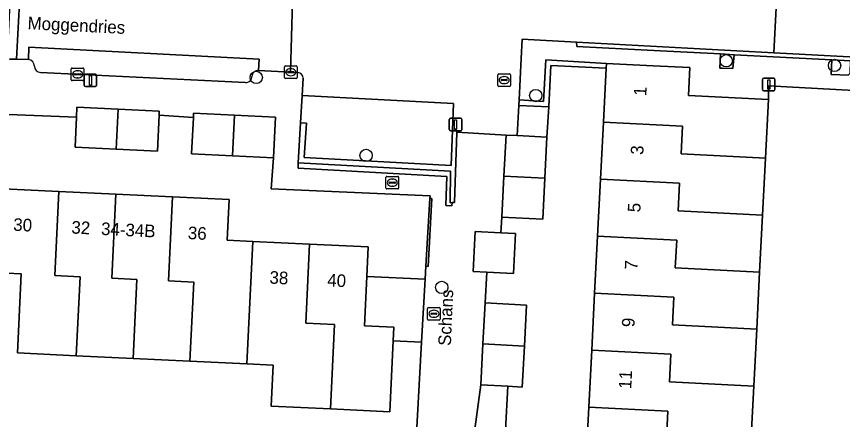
# Model space of a CAD drawing. Extents: x 162989 to 165008, y 383432 to 384338.
# Drawn here: x 164523.7 to 164589.1, y 383571 to 383603 of the extents above; entities that cross this region are included whole.
import ezdxf

# ---------------------------------------------------------------- set-up
doc = ezdxf.new("R2010")
doc.units = 0
for name, color, linetype in [('IMGEO_Boom', 7, 'Continuous'), ('IMGEO_Erf', 7, 'Continuous'), ('IMGEO_Groenvoorziening', 7, 'Continuous'), ('IMGEO_Haag', 7, 'Continuous'), ('IMGEO_Kolk', 7, 'Continuous'), ('IMGEO_Lichtmast', 7, 'Continuous'), ('IMGEO_Muur', 7, 'Continuous'), ('IMGEO_Openbare_ruimte_label', 7, 'Continuous'), ('IMGEO_Pand', 7, 'Continuous'), ('IMGEO_Pand_nummerreeks', 7, 'Continuous'), ('IMGEO_Parkeervlak_open', 7, 'Continuous'), ('IMGEO_Rijbaan_lokaal_open', 7, 'Continuous'), ('IMGEO_Voetpad_open', 7, 'Continuous')]:
    doc.layers.add(name, color=color, linetype=linetype)

msp = doc.modelspace()

# ---------------------------------------------------------------- linework, layer by layer
at = {"layer": 'IMGEO_Boom'}
for centre in [(164579.86, 383599.466), (164588.435, 383599.099), (164542.637, 383598.142), (164564.769, 383596.71), (164551.33, 383591.959), (164557.324, 383581.501)]:
    msp.add_circle(centre, 0.489, dxfattribs=at)
at = {"layer": 'IMGEO_Erf'}
for points in [[(164568.743, 383567.498), (164568.974, 383572.014), (164569.205, 383576.53), (164569.436, 383581.045), (164569.668, 383585.561), (164569.899, 383590.078), (164570.13, 383594.594), (164570.349, 383598.879), (164565.965, 383599.104), (164565.796, 383595.808), (164565.653, 383593.412), (164565.487, 383590.158), (164565.32, 383586.903), (164562.085, 383587.069), (164562.014, 383585.822), (164563.178, 383585.762), (164563.016, 383582.602), (164560.885, 383582.711), (164560.758, 383580.268), (164564.033, 383580.1), (164563.867, 383576.85), (164563.7, 383573.599), (164562.554, 383573.657), (164562.007, 383563.198)], [(164592.412, 383596.975), (164583.19, 383597.473), (164583.198, 383596.386), (164582.96, 383591.742), (164582.729, 383587.226), (164582.498, 383582.71), (164582.267, 383578.194), (164582.036, 383573.678), (164581.805, 383569.163)], [(164522.049, 383589.34), (164527.005, 383589.104), (164531.508, 383588.889), (164536.011, 383588.674), (164540.488, 383588.461), (164540.335, 383585.247), (164542.356, 383585.151), (164546.859, 383584.936), (164551.509, 383584.714), (164551.397, 383582.369), (164556.018, 383582.149), (164556.077, 383583.176), (164556.385, 383588.543), (164556.397, 383588.748), (164543.816, 383589.324), (164543.994, 383591.77), (164540.758, 383591.924), (164537.52, 383592.078), (164537.658, 383594.958), (164534.942, 383595.154), (164534.806, 383592.309), (164531.545, 383592.465), (164528.284, 383592.62), (164528.397, 383594.983), (164522.337, 383595.229)]]:
    msp.add_lwpolyline(points, dxfattribs=at)
msp.add_lwpolyline([(164543.967, 383575.337), (164541.891, 383575.436), (164537.389, 383575.651), (164532.886, 383575.865), (164528.383, 383576.08), (164523.729, 383576.302), (164524.028, 383582.568), (164521.732, 383582.678), (164521.067, 383567.706), (164527.35, 383567.406), (164527.37, 383568.956), (164531.565, 383568.745), (164541.293, 383568.253), (164541.246, 383566.954), (164541.116, 383563.313), (164552.084, 383562.789), (164552.48, 383562.77), (164552.78, 383569.064), (164555.261, 383568.946), (164555.732, 383577.167), (164553.477, 383577.274), (164553.209, 383571.637), (164548.51, 383571.861), (164543.812, 383572.085)], close=True, dxfattribs=at)
at = {"layer": 'IMGEO_Groenvoorziening'}
for points in [[(164580.481, 383599.946), (164579.395, 383600.003), (164579.356, 383598.874), (164579.56, 383598.868), (164580.391, 383598.845)], [(164589.705, 383599.463), (164588.221, 383599.541), (164588.166, 383598.387), (164589.504, 383598.337), (164589.667, 383598.492)], [(164545.958, 383591.369), (164545.947, 383590.963), (164557.729, 383590.289), (164557.644, 383588.002), (164558.137, 383587.966), (164558.156, 383588.224), (164557.996, 383588.215), (164558.03, 383590.725)], [(164556.537, 383588.541), (164556.385, 383588.543), (164556.077, 383583.176), (164556.255, 383583.163)]]:
    msp.add_lwpolyline(points, close=True, dxfattribs=at)
at = {"layer": 'IMGEO_Haag'}
for points in [[(164545.958, 383591.369), (164545.947, 383590.963), (164557.729, 383590.289), (164557.644, 383588.002), (164558.137, 383587.966), (164558.156, 383588.224), (164557.996, 383588.215), (164558.03, 383590.725)], [(164556.385, 383588.543), (164556.077, 383583.176), (164556.255, 383583.163), (164556.537, 383588.541)]]:
    msp.add_lwpolyline(points, close=True, dxfattribs=at)
at = {"layer": 'IMGEO_Kolk'}
for p, q in [((164527.988, 383597.963), (164527.988, 383598.815)), ((164528.063, 383598.889), (164528.915, 383598.889)), ((164528.989, 383598.815), (164528.989, 383597.963)), ((164544.876, 383598.137), (164544.876, 383598.989)), ((164544.951, 383599.063), (164545.803, 383599.063)), ((164545.364, 383598.843), (164545.389, 383598.843)), ((164545.877, 383598.989), (164545.877, 383598.137)), ((164528.247, 383598.383), (164528.247, 383598.395)), ((164528.685, 383598.346), (164528.287, 383598.346)), ((164528.29, 383598.432), (164528.688, 383598.432)), ((164528.499, 383598.109), (164528.474, 383598.109)), ((164528.476, 383598.669), (164528.501, 383598.669)), ((164528.731, 383598.395), (164528.731, 383598.383)), ((164545.803, 383598.063), (164544.951, 383598.063)), ((164545.135, 383598.557), (164545.135, 383598.569)), ((164545.573, 383598.52), (164545.175, 383598.52)), ((164545.178, 383598.606), (164545.576, 383598.606)), ((164545.387, 383598.283), (164545.362, 383598.283)), ((164545.619, 383598.569), (164545.619, 383598.557)), ((164561.765, 383597.509), (164561.765, 383598.361)), ((164561.84, 383598.435), (164562.692, 383598.435)), ((164562.253, 383598.215), (164562.278, 383598.215)), ((164562.766, 383598.361), (164562.766, 383597.509)), ((164528.915, 383597.889), (164528.063, 383597.889)), ((164562.692, 383597.435), (164561.84, 383597.435)), ((164562.024, 383597.929), (164562.024, 383597.941)), ((164562.462, 383597.892), (164562.064, 383597.892)), ((164562.067, 383597.978), (164562.465, 383597.978)), ((164562.276, 383597.655), (164562.251, 383597.655)), ((164562.508, 383597.941), (164562.508, 383597.929)), ((164552.911, 383589.376), (164552.911, 383590.228)), ((164552.986, 383590.302), (164553.838, 383590.302)), ((164553.912, 383590.228), (164553.912, 383589.376)), ((164553.17, 383589.796), (164553.17, 383589.808)), ((164553.608, 383589.759), (164553.21, 383589.759)), ((164553.213, 383589.845), (164553.611, 383589.845)), ((164553.399, 383590.082), (164553.424, 383590.082)), ((164553.654, 383589.808), (164553.654, 383589.796)), ((164553.838, 383589.302), (164552.986, 383589.302)), ((164553.422, 383589.522), (164553.397, 383589.522)), ((164556.207, 383578.983), (164556.207, 383579.835)), ((164556.282, 383579.909), (164557.134, 383579.909)), ((164557.208, 383579.835), (164557.208, 383578.983)), ((164556.466, 383579.403), (164556.466, 383579.415)), ((164556.904, 383579.366), (164556.506, 383579.366)), ((164556.509, 383579.452), (164556.907, 383579.452)), ((164556.718, 383579.129), (164556.693, 383579.129)), ((164556.695, 383579.689), (164556.72, 383579.689)), ((164556.95, 383579.415), (164556.95, 383579.403)), ((164557.134, 383578.909), (164556.282, 383578.909))]:
    msp.add_line(p, q, dxfattribs=at)
for points in [[(164527.988, 383597.963), (164527.988, 383598.815)], [(164528.063, 383598.889), (164528.915, 383598.889)], [(164528.989, 383598.815), (164528.989, 383597.963)], [(164544.876, 383598.137), (164544.876, 383598.989)], [(164544.951, 383599.063), (164545.803, 383599.063)], [(164545.877, 383598.989), (164545.877, 383598.137)], [(164545.803, 383598.063), (164544.951, 383598.063)], [(164561.765, 383597.509), (164561.765, 383598.361)], [(164561.84, 383598.435), (164562.692, 383598.435)], [(164562.766, 383598.361), (164562.766, 383597.509)], [(164528.915, 383597.889), (164528.063, 383597.889)], [(164562.692, 383597.435), (164561.84, 383597.435)], [(164552.911, 383589.376), (164552.911, 383590.228)], [(164552.986, 383590.302), (164553.838, 383590.302)], [(164553.912, 383590.228), (164553.912, 383589.376)], [(164553.838, 383589.302), (164552.986, 383589.302)], [(164556.207, 383578.983), (164556.207, 383579.835)], [(164556.282, 383579.909), (164557.134, 383579.909)], [(164557.208, 383579.835), (164557.208, 383578.983)], [(164557.134, 383578.909), (164556.282, 383578.909)]]:
    msp.add_lwpolyline(points, dxfattribs=at)
for centre, radius, start, end in [((164528.065, 383598.813), 0.0765, 91.55205, 178.44795), ((164528.065, 383598.813), 0.0765, 91.55205, 178.44795), ((164528.913, 383598.813), 0.0765, 1.55205, 88.44795), ((164528.913, 383598.813), 0.0765, 1.55205, 88.44795), ((164544.953, 383598.987), 0.0765, 91.55205, 178.44795), ((164544.953, 383598.987), 0.0765, 91.55205, 178.44795), ((164545.801, 383598.987), 0.0765, 1.55205, 88.44795), ((164545.801, 383598.987), 0.0765, 1.55205, 88.44795), ((164528.287, 383598.392), 0.0403, 85.87752, 175.75265), ((164528.284, 383598.382), 0.0366, 178.93798, 274.71019), ((164528.688, 383598.389), 0.043, 264.86636, 352.45326), ((164528.692, 383598.394), 0.0386, 1.73085, 96.63898), ((164544.953, 383598.139), 0.0765, 181.55205, 268.44795), ((164544.953, 383598.139), 0.0765, 181.55205, 268.44795), ((164545.175, 383598.566), 0.0403, 85.87752, 175.75265), ((164545.172, 383598.556), 0.0366, 178.93798, 274.71019), ((164545.576, 383598.563), 0.043, 264.86636, 352.45326), ((164545.58, 383598.568), 0.0386, 1.73085, 96.63898), ((164545.801, 383598.139), 0.0765, 271.55205, 358.44795), ((164545.801, 383598.139), 0.0765, 271.55205, 358.44795), ((164561.842, 383598.359), 0.0765, 91.55205, 178.44795), ((164561.842, 383598.359), 0.0765, 91.55205, 178.44795), ((164562.69, 383598.359), 0.0765, 1.55205, 88.44795), ((164562.69, 383598.359), 0.0765, 1.55205, 88.44795), ((164528.065, 383597.965), 0.0765, 181.55205, 268.44795), ((164528.065, 383597.965), 0.0765, 181.55205, 268.44795), ((164528.913, 383597.965), 0.0765, 271.55205, 358.44795), ((164528.913, 383597.965), 0.0765, 271.55205, 358.44795), ((164561.842, 383597.511), 0.0765, 181.55205, 268.44795), ((164561.842, 383597.511), 0.0765, 181.55205, 268.44795), ((164562.064, 383597.938), 0.0403, 85.87752, 175.75265), ((164562.061, 383597.928), 0.0366, 178.93798, 274.71019), ((164562.465, 383597.935), 0.043, 264.86636, 352.45326), ((164562.469, 383597.94), 0.0386, 1.73085, 96.63898), ((164562.69, 383597.511), 0.0765, 271.55205, 358.44795), ((164562.69, 383597.511), 0.0765, 271.55205, 358.44795), ((164552.988, 383590.226), 0.0765, 91.55205, 178.44795), ((164552.988, 383590.226), 0.0765, 91.55205, 178.44795), ((164553.836, 383590.226), 0.0765, 1.55205, 88.44795), ((164553.836, 383590.226), 0.0765, 1.55205, 88.44795), ((164553.21, 383589.805), 0.0403, 85.87752, 175.75265), ((164553.207, 383589.795), 0.0366, 178.93798, 274.71019), ((164553.611, 383589.802), 0.043, 264.86636, 352.45326), ((164553.615, 383589.807), 0.0386, 1.73085, 96.63898), ((164552.988, 383589.378), 0.0765, 181.55205, 268.44795), ((164552.988, 383589.378), 0.0765, 181.55205, 268.44795), ((164553.836, 383589.378), 0.0765, 271.55205, 358.44795), ((164553.836, 383589.378), 0.0765, 271.55205, 358.44795), ((164556.284, 383579.833), 0.0765, 91.55205, 178.44795), ((164556.284, 383579.833), 0.0765, 91.55205, 178.44795), ((164557.132, 383579.833), 0.0765, 1.55205, 88.44795), ((164557.132, 383579.833), 0.0765, 1.55205, 88.44795), ((164556.506, 383579.412), 0.0403, 85.87752, 175.75265), ((164556.503, 383579.402), 0.0366, 178.93798, 274.71019), ((164556.907, 383579.409), 0.043, 264.86636, 352.45326), ((164556.911, 383579.414), 0.0386, 1.73085, 96.63898), ((164556.284, 383578.985), 0.0765, 181.55205, 268.44795), ((164556.284, 383578.985), 0.0765, 181.55205, 268.44795), ((164557.132, 383578.985), 0.0765, 271.55205, 358.44795), ((164557.132, 383578.985), 0.0765, 271.55205, 358.44795)]:
    msp.add_arc(centre, radius, start, end, dxfattribs=at)
for centre, major_axis, ratio, start_param, end_param in [((164545.363, 383598.563), (-0.387, 0.002), 0.722429, 4.712389, 7.853982), ((164545.388, 383598.563), (-0.39, 0.002), 0.717154, 1.570796, 4.712389), ((164528.475, 383598.389), (-0.387, 0.002), 0.722429, 4.712389, 7.853982), ((164528.5, 383598.389), (-0.39, 0.002), 0.717154, 1.570796, 4.712389), ((164562.252, 383597.935), (-0.387, 0.002), 0.722429, 4.712389, 7.853982), ((164562.277, 383597.935), (-0.39, 0.002), 0.717154, 1.570796, 4.712389), ((164553.398, 383589.802), (-0.387, 0.002), 0.722429, 4.712389, 7.853982), ((164553.423, 383589.802), (-0.39, 0.002), 0.717154, 1.570796, 4.712389), ((164556.694, 383579.409), (-0.387, 0.002), 0.722429, 4.712389, 7.853982), ((164556.719, 383579.409), (-0.39, 0.002), 0.717154, 1.570796, 4.712389)]:
    msp.add_ellipse(centre, major_axis=major_axis, ratio=ratio, start_param=start_param, end_param=end_param, dxfattribs=at)
at = {"layer": 'IMGEO_Lichtmast'}
for p, q in [((164529.008, 383597.515), (164529.008, 383598.315)), ((164529.008, 383598.315), (164529.008, 383597.515)), ((164529.108, 383598.415), (164529.898, 383598.415)), ((164529.898, 383598.415), (164529.108, 383598.415)), ((164529.998, 383598.315), (164529.998, 383597.515)), ((164529.998, 383597.515), (164529.998, 383598.315)), ((164582.827, 383598.086), (164583.617, 383598.086)), ((164583.617, 383598.086), (164582.827, 383598.086)), ((164529.898, 383597.415), (164529.108, 383597.415)), ((164529.108, 383597.415), (164529.898, 383597.415)), ((164582.727, 383597.186), (164582.727, 383597.986)), ((164582.727, 383597.986), (164582.727, 383597.186)), ((164583.717, 383597.986), (164583.717, 383597.186)), ((164583.717, 383597.186), (164583.717, 383597.986)), ((164583.617, 383597.086), (164582.827, 383597.086)), ((164582.827, 383597.086), (164583.617, 383597.086)), ((164557.924, 383594.013), (164557.924, 383594.813)), ((164557.924, 383594.813), (164557.924, 383594.013)), ((164558.024, 383594.913), (164558.814, 383594.913)), ((164558.814, 383594.913), (164558.024, 383594.913)), ((164558.914, 383594.813), (164558.914, 383594.013)), ((164558.914, 383594.013), (164558.914, 383594.813)), ((164558.814, 383593.913), (164558.024, 383593.913)), ((164558.024, 383593.913), (164558.814, 383593.913))]:
    msp.add_line(p, q, dxfattribs=at)
for points in [[(164529.428, 383598.29), (164529.578, 383598.29), (164529.578, 383597.54), (164529.428, 383597.54), (164529.428, 383598.29)], [(164583.147, 383597.961), (164583.297, 383597.961), (164583.297, 383597.211), (164583.147, 383597.211), (164583.147, 383597.961)], [(164558.344, 383594.788), (164558.494, 383594.788), (164558.494, 383594.038), (164558.344, 383594.038), (164558.344, 383594.788)]]:
    msp.add_lwpolyline(points, dxfattribs=at)
for centre, start, end in [((164529.108, 383598.315), 90, 180), ((164529.108, 383598.315), 90, 180), ((164529.898, 383598.315), 0, 90), ((164529.898, 383598.315), 360, 90), ((164582.827, 383597.986), 90, 180), ((164582.827, 383597.986), 90, 180), ((164583.617, 383597.986), 0, 90), ((164583.617, 383597.986), 360, 90), ((164529.108, 383597.515), 180, 270), ((164529.108, 383597.515), 180, 270), ((164529.898, 383597.515), 270, 0), ((164529.898, 383597.515), 270, 0), ((164582.827, 383597.186), 180, 270), ((164582.827, 383597.186), 180, 270), ((164583.617, 383597.186), 270, 0), ((164583.617, 383597.186), 270, 0), ((164558.024, 383594.813), 90, 180), ((164558.024, 383594.813), 90, 180), ((164558.814, 383594.813), 0, 90), ((164558.814, 383594.813), 360, 90), ((164558.024, 383594.013), 180, 270), ((164558.024, 383594.013), 180, 270), ((164558.814, 383594.013), 270, 0), ((164558.814, 383594.013), 270, 0)]:
    msp.add_arc(centre, 0.1, start, end, dxfattribs=at)
at = {"layer": 'IMGEO_Muur'}
for points in [[(164568.002, 383600.929), (164568.011, 383600.599), (164574.12, 383600.279), (164579.395, 383600.003), (164580.481, 383599.946), (164588.221, 383599.541), (164589.705, 383599.463), (164589.667, 383598.492), (164590.05, 383598.466), (164590.064, 383598.746), (164590.116, 383599.762), (164583.612, 383600.105)], [(164565.796, 383595.808), (164565.965, 383599.104), (164570.349, 383598.879), (164570.369, 383599.262), (164565.556, 383599.531), (164565.372, 383596.247), (164563.466, 383596.357), (164563.44, 383595.929)], [(164558.521, 383593.815), (164558.525, 383593.945), (164558.178, 383593.954), (164558.06, 383591.174), (164546.443, 383591.785), (164546.621, 383594.514), (164546.139, 383594.544), (164545.958, 383591.369), (164558.03, 383590.725), (164557.996, 383588.215), (164558.156, 383588.224), (164558.346, 383588.235)]]:
    msp.add_lwpolyline(points, close=True, dxfattribs=at)
at = {"layer": 'IMGEO_Pand'}
for points in [[(164582.96, 383591.742), (164583.198, 383596.386), (164576.872, 383596.709), (164576.985, 383598.923), (164574.071, 383599.072), (164570.369, 383599.262), (164570.349, 383598.879), (164570.13, 383594.594), (164576.393, 383594.277), (164576.282, 383592.08)], [(164531.698, 383595.639), (164528.436, 383595.795), (164528.397, 383594.983), (164528.284, 383592.62), (164531.545, 383592.465)], [(164531.698, 383595.639), (164531.545, 383592.465), (164534.806, 383592.309), (164534.942, 383595.154), (164534.958, 383595.484)], [(164540.758, 383591.924), (164540.912, 383595.149), (164537.674, 383595.303), (164537.658, 383594.958), (164537.52, 383592.078)], [(164540.758, 383591.924), (164543.994, 383591.77), (164544.148, 383594.995), (164540.912, 383595.149)], [(164569.899, 383590.078), (164576.162, 383589.761), (164576.051, 383587.564), (164582.729, 383587.226), (164582.96, 383591.742), (164576.282, 383592.08), (164576.393, 383594.277), (164570.13, 383594.594)], [(164565.487, 383590.158), (164565.653, 383593.412), (164563.296, 383593.533), (164562.417, 383593.578), (164562.251, 383590.325)], [(164565.487, 383590.158), (164562.251, 383590.325), (164562.085, 383587.069), (164565.32, 383586.903)], [(164569.899, 383590.078), (164569.668, 383585.561), (164575.931, 383585.244), (164575.82, 383583.047), (164582.498, 383582.71), (164582.729, 383587.226), (164576.051, 383587.564), (164576.162, 383589.761)], [(164527.005, 383589.104), (164522.049, 383589.34), (164521.732, 383582.678), (164524.028, 383582.568), (164523.729, 383576.302), (164528.383, 383576.08), (164528.683, 383582.347), (164526.685, 383582.443)], [(164527.005, 383589.104), (164526.685, 383582.443), (164528.683, 383582.347), (164528.383, 383576.08), (164532.886, 383575.865), (164533.186, 383582.131), (164531.188, 383582.227), (164531.508, 383588.889)], [(164537.389, 383575.651), (164537.689, 383581.916), (164535.691, 383582.012), (164536.011, 383588.674), (164531.508, 383588.889), (164531.188, 383582.227), (164533.186, 383582.131), (164532.886, 383575.865)], [(164541.891, 383575.436), (164542.356, 383585.151), (164540.335, 383585.247), (164540.488, 383588.461), (164536.011, 383588.674), (164535.691, 383582.012), (164537.689, 383581.916), (164537.389, 383575.651)], [(164560.885, 383582.711), (164563.016, 383582.602), (164563.178, 383585.762), (164562.014, 383585.822), (164559.972, 383585.926), (164559.81, 383582.766)], [(164541.891, 383575.436), (164543.967, 383575.337), (164543.812, 383572.085), (164548.51, 383571.861), (164548.831, 383578.558), (164546.559, 383578.666), (164546.859, 383584.936), (164542.356, 383585.151)], [(164582.267, 383578.194), (164582.498, 383582.71), (164575.82, 383583.047), (164575.931, 383585.244), (164569.668, 383585.561), (164569.436, 383581.045), (164575.701, 383580.728), (164575.59, 383578.531)], [(164553.528, 383578.335), (164551.21, 383578.445), (164551.397, 383582.369), (164551.509, 383584.714), (164546.859, 383584.936), (164546.559, 383578.666), (164548.831, 383578.558), (164548.51, 383571.861), (164553.209, 383571.637), (164553.477, 383577.274)], [(164556.018, 383582.149), (164551.397, 383582.369), (164551.21, 383578.445), (164553.528, 383578.335), (164553.477, 383577.274), (164555.732, 383577.167)], [(164582.036, 383573.678), (164582.267, 383578.194), (164575.59, 383578.531), (164575.701, 383580.728), (164569.436, 383581.045), (164569.205, 383576.53), (164575.47, 383576.212), (164575.359, 383574.015)], [(164560.592, 383577.018), (164563.867, 383576.85), (164564.033, 383580.1), (164560.758, 383580.268)], [(164560.592, 383577.018), (164560.425, 383573.766), (164562.554, 383573.657), (164563.7, 383573.599), (164563.867, 383576.85)], [(164582.036, 383573.678), (164575.359, 383574.015), (164575.47, 383576.212), (164569.205, 383576.53), (164568.974, 383572.014), (164575.239, 383571.697), (164575.128, 383569.5), (164581.805, 383569.163)], [(164581.574, 383564.644), (164581.805, 383569.163), (164575.128, 383569.5), (164575.239, 383571.697), (164568.974, 383572.014), (164568.743, 383567.498), (164575.009, 383567.181), (164574.898, 383564.984)]]:
    msp.add_lwpolyline(points, close=True, dxfattribs=at)
at = {"layer": 'IMGEO_Parkeervlak_open'}
for points in [[(164542.87, 383599.588), (164524.628, 383600.535), (164524.589, 383599.563)], [(164542.826, 383598.688), (164542.87, 383599.588)], [(164525.539, 383598.532), (164541.782, 383597.744)]]:
    msp.add_lwpolyline(points, dxfattribs=at)
for points in [[(164546.139, 383594.544), (164546.621, 383594.514), (164546.443, 383591.785), (164558.06, 383591.174), (164558.178, 383593.954), (164558.268, 383596.07), (164546.27, 383596.701)], [(164565.653, 383593.412), (164565.796, 383595.808), (164563.44, 383595.929), (164563.296, 383593.533)]]:
    msp.add_lwpolyline(points, close=True, dxfattribs=at)
for centre, radius, start, end in [((164524.549, 383599.046), 0.518, 358.55529, 85.53847), ((164525.57, 383599.034), 0.503, 180.11848, 266.46716), ((164542.779, 383598.202), 0.488, 84.43453, 177.06725), ((164541.813, 383598.221), 0.478, 266.23828, 0.759)]:
    msp.add_arc(centre, radius, start, end, dxfattribs=at)
at = {"layer": 'IMGEO_Rijbaan_lokaal_open'}
for points in [[(164563.617, 383599.634), (164563.688, 383601.174), (164568.002, 383600.929), (164583.612, 383600.105), (164583.922, 383605.753), (164571.919, 383606.413), (164560.397, 383607.047), (164556.887, 383607.24), (164556.79, 383603.742), (164545.495, 383604.162), (164545.356, 383598.562), (164545.54, 383598.553), (164545.917, 383598.534)], [(164524.053, 383604.574), (164523.905, 383604.582), (164523.657, 383599.59), (164524.589, 383599.563), (164524.628, 383600.535), (164542.87, 383599.588), (164542.826, 383598.688), (164545.356, 383598.562), (164545.495, 383604.162)], [(164546.35, 383598.074), (164546.27, 383596.701), (164558.268, 383596.07), (164558.178, 383593.954), (164558.525, 383593.945), (164558.521, 383593.815), (164562.417, 383593.578), (164563.296, 383593.533), (164563.44, 383595.929), (164563.466, 383596.357), (164563.617, 383599.634)]]:
    msp.add_lwpolyline(points, dxfattribs=at)
for points in [[(164614.789, 383597.463), (164615.063, 383603.217), (164593.025, 383604.258), (164593.073, 383605.306), (164590.316, 383605.433), (164586.779, 383605.596), (164583.922, 383605.753), (164583.612, 383600.105), (164590.116, 383599.762), (164590.064, 383598.746)], [(164523.123, 383599.606), (164523.657, 383599.59), (164523.905, 383604.582), (164523.16, 383604.622), (164523.089, 383603.477), (164522.898, 383599.619)]]:
    msp.add_lwpolyline(points, close=True, dxfattribs=at)
msp.add_arc((164545.897, 383598.082), 0.453, 359.02511, 87.51125, dxfattribs=at)
at = {"layer": 'IMGEO_Voetpad_open'}
for points in [[(164589.504, 383598.337), (164588.166, 383598.387), (164588.221, 383599.541), (164580.481, 383599.946), (164580.391, 383598.845), (164579.56, 383598.868), (164579.356, 383598.874), (164579.395, 383600.003), (164574.12, 383600.279), (164568.011, 383600.599), (164568.002, 383600.929), (164563.688, 383601.174), (164563.617, 383599.634), (164563.466, 383596.357), (164565.372, 383596.247), (164565.556, 383599.531), (164570.369, 383599.262), (164574.071, 383599.072), (164576.985, 383598.923), (164576.872, 383596.709), (164583.198, 383596.386), (164583.19, 383597.473), (164592.412, 383596.975)], [(164524.589, 383599.563), (164523.657, 383599.59), (164523.123, 383599.606)], [(164545.917, 383598.534), (164545.54, 383598.553), (164545.356, 383598.562), (164542.826, 383598.688)], [(164541.782, 383597.744), (164525.539, 383598.532)], [(164560.592, 383577.018), (164560.758, 383580.268), (164560.885, 383582.711), (164559.81, 383582.766), (164559.972, 383585.926), (164562.014, 383585.822), (164562.085, 383587.069), (164562.251, 383590.325), (164562.417, 383593.578), (164558.521, 383593.815), (164558.346, 383588.235), (164558.156, 383588.224), (164558.137, 383587.966), (164557.644, 383588.002), (164557.729, 383590.289), (164545.947, 383590.963), (164545.958, 383591.369), (164546.139, 383594.544), (164546.27, 383596.701), (164546.35, 383598.074)], [(164522.337, 383595.229), (164528.397, 383594.983), (164528.436, 383595.795), (164531.698, 383595.639), (164534.958, 383595.484), (164534.942, 383595.154), (164537.658, 383594.958), (164537.674, 383595.303), (164540.912, 383595.149), (164544.148, 383594.995), (164543.994, 383591.77), (164543.816, 383589.324), (164556.397, 383588.748), (164556.385, 383588.543), (164556.537, 383588.541), (164556.255, 383583.163), (164556.077, 383583.176), (164556.018, 383582.149), (164555.732, 383577.167), (164555.261, 383568.946)], [(164559.746, 383568.703), (164560.425, 383573.766), (164560.592, 383577.018)]]:
    msp.add_lwpolyline(points, dxfattribs=at)
msp.add_lwpolyline([(164563.713, 383546.292), (164562.145, 383546.372), (164562.31, 383549.608), (164562.476, 383552.844), (164563.198, 383552.807), (164563.56, 383559.797), (164563.725, 383563.04), (164562.007, 383563.198), (164562.554, 383573.657), (164560.425, 383573.766), (164559.746, 383568.703), (164559.087, 383555.334), (164558.687, 383555.354), (164558.452, 383550.383), (164557.999, 383541.504), (164560.717, 383541.38), (164562.506, 383534.036), (164564.126, 383527.384), (164566.236, 383528.05), (164563.841, 383537.225), (164563.237, 383537.256), (164563.404, 383540.512), (164563.571, 383543.769)], close=True, dxfattribs=at)
for centre, radius, start, end in [((164524.549, 383599.046), 0.518, 358.55529, 85.53847), ((164525.57, 383599.034), 0.503, 180.11848, 266.46716), ((164542.779, 383598.202), 0.488, 84.43453, 177.06725), ((164541.813, 383598.221), 0.478, 266.23828, 0.759), ((164545.897, 383598.082), 0.453, 359.02511, 87.51125)]:
    msp.add_arc(centre, radius, start, end, dxfattribs=at)

# ---------------------------------------------------------------- texts
at = {"layer": 'IMGEO_Openbare_ruimte_label'}
for s, rotation, p in [('Moggendries', 357.19195, (164524.51, 383601.972)), ('Schans', 87.47809, (164558.044, 383576.848))]:
    msp.add_text(s, height=1, rotation=rotation, dxfattribs=at).set_placement(p)
at = {"layer": 'IMGEO_Pand_nummerreeks'}
for s, rotation, p in [('1', 87.06951, (164573.52, 383596.657)), ('3', 87.06951, (164573.281, 383591.989)), ('5', 87.06951, (164573.047, 383587.435)), ('30', 357.27074, (164523.376, 383585.993)), ('32', 357.27074, (164527.98, 383585.774)), ('34-34B', 357.26643, (164530.328, 383585.662)), ('36', 357.27074, (164537.202, 383585.334)), ('7', 87.06951, (164572.814, 383582.881)), ('38', 357.26906, (164543.666, 383581.805)), ('40', 357.26699, (164548.243, 383581.586)), ('9', 87.06951, (164572.581, 383578.327)), ('11', 87.06951, (164572.331, 383573.427))]:
    msp.add_text(s, height=1, rotation=rotation, dxfattribs=at).set_placement(p)

doc.saveas('drawing.dxf')
